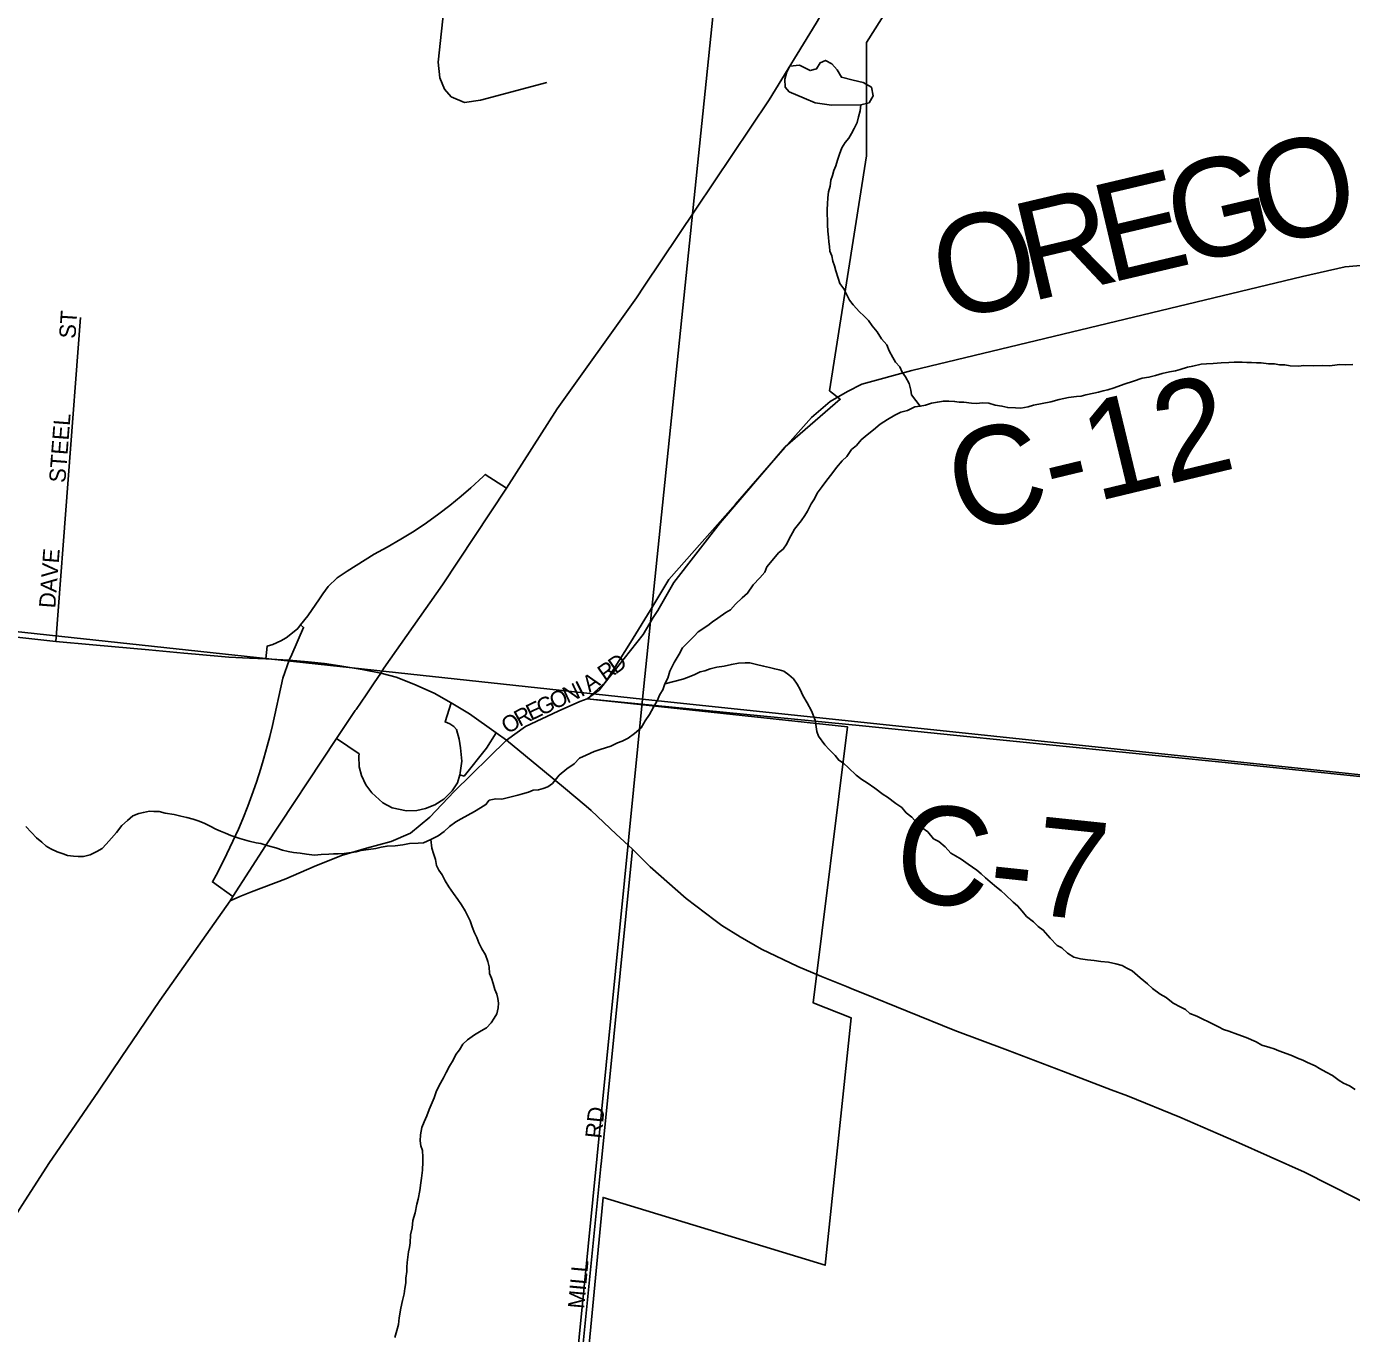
# Model space of a CAD drawing. Extents: x 1310247 to 1664935, y 284496 to 704931.
# Drawn here: x 1490025 to 1494071, y 524060 to 528049 of the extents above; entities that cross this region are included whole.
import ezdxf

# ---------------------------------------------------------------- set-up
doc = ezdxf.new("R2010")
doc.units = 0
for name, color, linetype in [('GM_X_Corporation_Text', 7, 'Continuous'), ('GM_X_County', 7, 'Continuous'), ('GM_X_County_Road_Text', 7, 'Continuous'), ('GM_X_Interstate_Shield', 7, 'Continuous'), ('GM_X_Major_Lake_Text', 7, 'Continuous'), ('GM_X_Minor_River', 7, 'Continuous'), ('GM_X_Minor_River_Text', 7, 'Continuous'), ('GM_X_Rail_Line', 7, 'Continuous'), ('GM_X_Township_Road', 7, 'Continuous'), ('GM_X_US_Route', 7, 'Continuous')]:
    doc.layers.add(name, color=color, linetype=linetype)

msp = doc.modelspace()

# ---------------------------------------------------------------- linework, layer by layer
at = {"layer": 'GM_X_Corporation_Text'}
for points in [[(1491614.1, 527877.5), (1491411.4, 527824.2), (1491362.5, 527816.3), (1491322.3, 527833.8), (1491301.4, 527857.4), (1491287.4, 527891.5), (1491282.2, 527940.3), (1491310, 528196.6)], [(1490114.9, 526171.9), (1490190.6, 527160.9)], [(1491491.3, 525871), (1491549, 525911.9), (1491648.2, 525959.5), (1491714.7, 525988.3), (1491737.7, 525997.1), (1491766.8, 526018.3)], [(1491780.9, 524586.9), (1491875.4, 525538.1)], [(1491706.3, 523847.1), (1491779.1, 524569.3), (1491780.9, 524586.9)]]:
    msp.add_lwpolyline(points, dxfattribs=at)
at = {"layer": 'GM_X_County'}
for points in [[(1487348.1, 532051.9), (1492477.3, 531534), (1491905.7, 525995.7), (1486747.2, 526552.2)], [(1492477.3, 531534), (1492659, 531520.6), (1497814.5, 531020.1), (1497307.8, 525426.7), (1491905.7, 525995.7)], [(1491905.7, 525995.7), (1491422.7, 521127.7), (1486183.9, 521667.6), (1486747.2, 526552.2)], [(1491905.7, 525995.7), (1497307.8, 525426.7), (1496845.7, 520606.4), (1491422.7, 521127.7)]]:
    msp.add_lwpolyline(points, close=True, dxfattribs=at)
at = {"layer": 'GM_X_County_Road_Text'}
for points in [[(1492532, 526935), (1492575.3, 526957), (1492728.1, 526999.1), (1493920.7, 527285.2), (1494050.9, 527315.3), (1494122.3, 527321.3)], [(1491964.8, 526325.4), (1491986.1, 526361), (1492189.8, 526590.4), (1492340.2, 526763.9), (1492421.9, 526855), (1492479.3, 526904.4), (1492532, 526935), (1492532, 526935)], [(1491799.9, 526058.3), (1491870, 526168.9), (1491937.2, 526279.3), (1491964.8, 526325.4)], [(1491766.8, 526018.3), (1491773.9, 526023.6), (1491792.4, 526046.5), (1491799.9, 526058.3)], [(1491737.7, 525997.1), (1492577.6, 525914.5), (1492578.2, 525914.5)], [(1492578.2, 525914.5), (1492866, 525884.7), (1493675, 525803.2), (1494585.8, 525708.6), (1494889.5, 525677.9), (1495242.7, 525641.7), (1496673.8, 525494.2)]]:
    msp.add_lwpolyline(points, dxfattribs=at)
at = {"layer": 'GM_X_Interstate_Shield'}
for points in [[(1491911.5, 527256.3), (1492069, 527491.4), (1492293.1, 527824.9), (1492435.9, 528058.4), (1492556, 528265.2), (1492772.1, 528640.1), (1492952.2, 528989.7), (1493091, 529281.8), (1493248.3, 529644), (1493379.2, 529943.6), (1493509.9, 530254.5), (1493642, 530580), (1493792.7, 530961.6), (1493982.5, 531392.4)], [(1491086.9, 526045.7), (1491106.8, 526075.2), (1491116.8, 526089.9), (1491295.4, 526344.6), (1491491, 526639.9), (1491645.4, 526882.2), (1491887.6, 527220.6), (1491911.5, 527256.3)], [(1490505.5, 526136.4), (1490399.3, 526146.3), (1490227.9, 526161.5), (1490114.9, 526171.9), (1490014.6, 526183), (1489918.3, 526193.3), (1489903.9, 526194.7)], [(1490706.3, 526120.9), (1490643.3, 526123.9), (1490541.8, 526133), (1490505.5, 526136.4)], [(1490884.9, 526109.3), (1490827.8, 526115), (1490790.2, 526116.9), (1490756.6, 526118.5), (1490706.3, 526120.9)], [(1491111.5, 526073.9), (1491106.8, 526075.2), (1491050.5, 526086.4), (1490981.7, 526097.8), (1490935.3, 526104.3), (1490884.9, 526109.3)], [(1491029.4, 525960.6), (1491031.5, 525963.8), (1491062, 526008.8), (1491086.9, 526045.7)], [(1491491.3, 525871), (1491459.8, 525892.9), (1491377.7, 525951.4), (1491321.9, 525984.7), (1491270, 526014), (1491208.3, 526041.6), (1491154.1, 526062.7), (1491111.5, 526073.9)], [(1490647.5, 525380.6), (1490655.7, 525393.5), (1490754.7, 525548.5), (1490971.9, 525875.6), (1491029.4, 525960.6)], [(1490647.5, 525380.6), (1490676.3, 525393.4), (1490712.9, 525407.6), (1490817.7, 525447.3), (1490903.8, 525484.8), (1490987, 525519), (1491063.8, 525541.3), (1491138.6, 525561.6), (1491197.4, 525586.4), (1491256.8, 525635.1), (1491331, 525713.7), (1491491.3, 525871)], [(1491734, 525669.1), (1491665.4, 525727.4), (1491491.3, 525871)], [(1492127.5, 525320.6), (1492039.6, 525387.5), (1491929.6, 525483.6), (1491875.4, 525538.1), (1491825.7, 525583.2), (1491749.1, 525656.3), (1491734, 525669.1)], [(1490346.8, 524950.1), (1490432.3, 525076.4), (1490647.5, 525380.6)], [(1492452.6, 525149.7), (1492445.1, 525152.8), (1492380.5, 525179.4), (1492269.8, 525232.3), (1492204.6, 525270.3), (1492148.4, 525304.7), (1492127.5, 525320.6)], [(1492550, 525109.9), (1492529.2, 525118.4), (1492452.6, 525149.7)], [(1494743.3, 524052.5), (1494687.4, 524096.1), (1494613.5, 524150.5), (1494540.5, 524201.6), (1494512.4, 524220.7), (1494437.2, 524271.5), (1494373.1, 524310.7), (1494260.7, 524376), (1494183.1, 524419.5), (1494084.4, 524472.4), (1493927.7, 524551.6), (1493717.9, 524646), (1493664.1, 524668.8), (1493546.6, 524719.7), (1493386.5, 524784.6), (1493336.5, 524803.8), (1493191.7, 524859.3), (1493020.3, 524924.9), (1492860, 524984.9), (1492713.9, 525043.4), (1492578.8, 525098.3), (1492550, 525109.9)], [(1488941.2, 522857.2), (1488975.7, 522907.1), (1489173.5, 523205.5), (1489356.7, 523482.2), (1489554.4, 523778.5), (1489737.4, 524045.1), (1489922.4, 524313.7), (1490093.3, 524578.6), (1490245.1, 524799.8), (1490318.2, 524907.9), (1490346.8, 524950.1)]]:
    msp.add_lwpolyline(points, dxfattribs=at)
at = {"layer": 'GM_X_Major_Lake_Text'}
msp.add_lwpolyline([(1492739.1, 528236.4), (1492590.2, 527999.6), (1492590.3, 527654.3), (1492476.8, 526937.1), (1492510.1, 526911), (1492341.2, 526765.3), (1492143.3, 526534), (1492001.5, 526351.8), (1491952.5, 526265.9), (1491938.5, 526244.9), (1491908, 526192.6), (1491792.4, 526046.4), (1491737.7, 525997.1), (1492532.3, 525911.1), (1492426.8, 525068.9), (1492543.5, 525023), (1492464.3, 524267.8), (1491785.8, 524474.8), (1491679.9, 523365.5), (1490524.9, 523507.3), (1490317, 521219.5), (1490783, 521164.7), (1490518, 519041.9)], dxfattribs=at)
at = {"layer": 'GM_X_Minor_River'}
for points in [[(1492573.2, 527809.3), (1492598.1, 527815.5), (1492610.6, 527837.3), (1492605.3, 527863.5), (1492579.5, 527878.2), (1492549.5, 527885), (1492513.6, 527893.9), (1492500, 527916.3), (1492484.4, 527934.7), (1492464.6, 527945.2), (1492448.3, 527937.6), (1492437.8, 527919.8), (1492417.6, 527914.3), (1492385.9, 527931.1), (1492355.7, 527927.8), (1492347.2, 527909.9), (1492340.6, 527888), (1492342, 527863.9), (1492353.8, 527849.5)], [(1492353.8, 527849.5), (1492399.5, 527830.4), (1492433.3, 527815.5), (1492483.4, 527808.3), (1492573.2, 527809.3)]]:
    msp.add_lwpolyline(points, dxfattribs=at)
at = {"layer": 'GM_X_Minor_River_Text'}
for points in [[(1492754, 526889.8), (1492727, 526924.7), (1492725.5, 526938.8), (1492720.1, 526958.9), (1492708.7, 526979.3), (1492699.1, 526993.7), (1492691.6, 527009.9), (1492678.1, 527024.4), (1492670.5, 527038.7), (1492659.1, 527059), (1492651.7, 527077.3), (1492636.2, 527095.8), (1492622.8, 527116.3), (1492607.3, 527134.8), (1492595.8, 527151.2), (1492582.2, 527165.6), (1492568.6, 527178.1), (1492549.2, 527198.7), (1492537.6, 527213.1), (1492530.1, 527229.4), (1492520.6, 527247.7), (1492509.1, 527264.1), (1492503.6, 527280.3), (1492496.3, 527302.6), (1492492.8, 527318.7), (1492487.3, 527332.9), (1492483.8, 527349), (1492478.2, 527363.2), (1492476.7, 527377.3), (1492475.1, 527391.4), (1492473.6, 527405.5), (1492472.1, 527423.6), (1492470.8, 527443.7), (1492471.3, 527457.7), (1492469.9, 527475.7), (1492470.3, 527489.8), (1492470.9, 527507.8), (1492471.5, 527525.8), (1492474.1, 527543.8), (1492478.7, 527561.7), (1492481.3, 527579.6), (1492485.8, 527593.5), (1492490.3, 527609.4), (1492496.8, 527623.2), (1492501.4, 527641.1), (1492508, 527658.9), (1492514.7, 527678.8), (1492525.3, 527694.5), (1492535.8, 527708.2), (1492544.2, 527722), (1492552.8, 527737.7), (1492561.4, 527755.5), (1492566, 527773.4), (1492570.6, 527791.3), (1492573.2, 527809.3)], [(1493405.5, 526965.9), (1493431.9, 526975.1), (1493452.1, 526978.4), (1493472.4, 526983.8), (1493492.7, 526989.2), (1493515, 526994.6), (1493533.2, 526998), (1493547.3, 527001.6), (1493569.7, 527008.9), (1493585.9, 527012.4), (1493612.2, 527017.6), (1493628.3, 527019.1), (1493648.4, 527020.5), (1493672.6, 527021.8), (1493696.7, 527023), (1493712.9, 527024.5), (1493736.9, 527023.8), (1493751, 527023.3), (1493765.1, 527022.9), (1493781.1, 527022.4), (1493795.2, 527022), (1493817.2, 527019.3), (1493835.2, 527018.7), (1493851.2, 527016.2), (1493867.3, 527015.8), (1493883.3, 527013.2), (1493909.4, 527012.4), (1493925.5, 527013.9), (1493953.6, 527013.1), (1493981.8, 527014.2), (1494003.9, 527013.5), (1494020, 527015), (1494034.1, 527016.6), (1494052.2, 527016.1), (1494074.3, 527017.4)], [(1491714, 525815.5), (1491734.4, 525824.9), (1491758.9, 525836.2), (1491777.2, 525841.7), (1491793.4, 525847.2), (1491809.7, 525852.7), (1491830.1, 525862.1), (1491844.3, 525867.7), (1491862.7, 525877.1), (1491881.2, 525890.5), (1491901.9, 525908), (1491914.7, 525929.6), (1491927.4, 525949.3), (1491940.2, 525970.9), (1491950.8, 525990.6), (1491959.5, 526010.4), (1491968, 526024.2), (1491974.6, 526042), (1491983.3, 526059.8), (1491990, 526081.6), (1492002.9, 526107.3), (1492017.8, 526132.9), (1492028.5, 526152.6), (1492049.3, 526174), (1492063.8, 526187.5), (1492076.3, 526201.2), (1492105.1, 526220.3), (1492119.5, 526231.9), (1492136, 526243.4), (1492160.7, 526260.7), (1492175, 526268.3), (1492189.6, 526285.9), (1492210.3, 526305.3), (1492226.9, 526318.8), (1492243.8, 526344.3), (1492264.6, 526365.8), (1492279.2, 526383.3), (1492285.8, 526399.2), (1492302.5, 526418.7), (1492321.3, 526442.2), (1492335.8, 526453.7), (1492346.4, 526469.4), (1492352.8, 526483.3), (1492369.9, 526514.8), (1492390.9, 526540.2), (1492401.4, 526555.9), (1492409.9, 526569.7), (1492420.7, 526591.4), (1492431.2, 526607.1), (1492439.9, 526624.9), (1492454.6, 526644.5), (1492469.3, 526664.1), (1492484, 526683.7), (1492498.7, 526703.2), (1492515.4, 526722.8), (1492529.9, 526736.3), (1492544.7, 526757.9), (1492559.2, 526769.5), (1492573.8, 526787.1), (1492592.4, 526802.6), (1492611, 526818), (1492631.7, 526835.4), (1492654.2, 526848.8), (1492676.7, 526862.1), (1492695.1, 526871.5), (1492715.4, 526876.9), (1492737.9, 526888.3), (1492754, 526889.8), (1492770.2, 526893.3), (1492788.5, 526898.7), (1492806.7, 526902.2), (1492824.8, 526905.6), (1492840.9, 526905.1), (1492859, 526904.6), (1492873, 526902.1), (1492887, 526901.7), (1492911, 526898.9), (1492925.1, 526898.5), (1492945.2, 526899.9), (1492963.3, 526899.3), (1492983.2, 526892.7), (1493003.2, 526890.1), (1493021.1, 526885.5), (1493045.2, 526884.8), (1493061.3, 526884.3), (1493083.5, 526887.6), (1493099.7, 526893.1), (1493126, 526898.3), (1493152.3, 526903.5), (1493178.7, 526910.7), (1493207, 526915.9), (1493231.2, 526919.1), (1493245.3, 526920.7), (1493259.5, 526924.3), (1493283.8, 526929.5), (1493297.9, 526933.1), (1493312.1, 526936.7), (1493326.3, 526940.2), (1493346.6, 526945.6), (1493377.1, 526956.7), (1493405.5, 526965.9)], [(1491974.6, 526042), (1492029.4, 526056.3), (1492043.6, 526061.9), (1492066, 526071.2), (1492082.3, 526078.8), (1492096.5, 526082.3), (1492112.8, 526087.8), (1492133, 526093.2), (1492155.3, 526096.5), (1492177.5, 526101.9), (1492199.7, 526105.2), (1492219.9, 526106.6), (1492233.9, 526106.2), (1492253.9, 526101.5), (1492275.8, 526096.8), (1492293.8, 526092.3), (1492309.7, 526087.8), (1492323.7, 526085.3), (1492337.6, 526080.9), (1492353.3, 526070.4), (1492367, 526057.9), (1492378.5, 526041.6), (1492388, 526025.2), (1492395.4, 526007), (1492408.8, 525984.5), (1492422, 525960.1), (1492433.2, 525931.7), (1492436.5, 525911.5), (1492438.1, 525897.4), (1492443.6, 525883.2), (1492462.8, 525856.6), (1492476.4, 525842.1), (1492493.9, 525823.6), (1492505.5, 525809.2), (1492519.3, 525800.7), (1492534.9, 525786.2), (1492558.2, 525763.4), (1492575.9, 525750.9), (1492591.6, 525740.4), (1492615.2, 525723.6), (1492640.7, 525704.8), (1492654.5, 525696.4), (1492680, 525677.5), (1492697.7, 525665), (1492711.2, 525648.5), (1492728.8, 525635.9), (1492744.3, 525617.4), (1492759.9, 525602.9), (1492777.6, 525590.3), (1492795, 525569.8), (1492810.8, 525561.3), (1492830.3, 525544.6), (1492847.8, 525526), (1492861.6, 525517.6), (1492879.3, 525507), (1492900.9, 525492.3), (1492926.4, 525473.5), (1492940.2, 525463.1), (1492953.8, 525450.6), (1492967.5, 525438.2), (1492987, 525421.5), (1493000.7, 525411.1), (1493014.4, 525398.7), (1493037.8, 525375.9), (1493051.5, 525365.4), (1493065, 525349), (1493078.5, 525332.5), (1493100.1, 525315.8), (1493113.7, 525301.4), (1493129.4, 525290.9), (1493150.7, 525266.2), (1493172.1, 525243.5), (1493185.9, 525237), (1493203.5, 525220.5), (1493223.1, 525207.8), (1493243.1, 525203.2), (1493265.1, 525200.5), (1493285.1, 525197.9), (1493305.1, 525195.3), (1493329.1, 525192.5), (1493351.1, 525187.9), (1493371, 525183.2), (1493384.8, 525174.8), (1493400.6, 525166.3), (1493426, 525145.5), (1493447.5, 525126.8), (1493463.1, 525112.3), (1493486.7, 525095.5), (1493504.4, 525084.9), (1493526, 525068.2), (1493549.7, 525055.5), (1493563.5, 525049), (1493577.2, 525036.6), (1493599, 525027.9), (1493616.8, 525019.3), (1493634.6, 525010.8), (1493650.4, 525002.3), (1493664.2, 524995.8), (1493680, 524987.3), (1493696, 524982.8), (1493723.7, 524971.9)], [(1490023.3, 525607.1), (1490040.8, 525588.5), (1490056.3, 525572), (1490072, 525559.5), (1490085.7, 525547.1), (1490099.5, 525538.6), (1490119.3, 525530), (1490137.1, 525523.4), (1490151, 525519), (1490169, 525516.5), (1490183.1, 525516), (1490199.2, 525515.5), (1490219.4, 525520.9), (1490239.8, 525530.3), (1490256.2, 525539.8), (1490268.7, 525553.5), (1490285.4, 525571), (1490300, 525588.6), (1490316.8, 525610.1), (1490333.4, 525625.6), (1490349.9, 525639.2), (1490368.2, 525646.6), (1490382.4, 525650.2), (1490400.6, 525653.6), (1490414.7, 525653.2), (1490430.7, 525652.7), (1490448.7, 525648.1), (1490476.6, 525643.3), (1490496.6, 525638.6), (1490514.5, 525634.1), (1490534.4, 525629.4), (1490552.3, 525622.9), (1490570.2, 525616.3), (1490586, 525607.8), (1490603.8, 525599.2), (1490617.6, 525592.8), (1490633.5, 525586.3), (1490649.3, 525579.8), (1490677.2, 525570.9), (1490691.1, 525566.5), (1490705, 525562.1), (1490727, 525557.4), (1490741, 525554.9), (1490762.8, 525548.3), (1490786.7, 525541.5), (1490806.6, 525534.9), (1490824.5, 525530.3), (1490840.5, 525527.8), (1490860.5, 525525.2), (1490880.5, 525522.6), (1490904.6, 525519.8), (1490924.7, 525521.2), (1490948.9, 525522.5), (1490963, 525524), (1490977, 525523.6), (1490995.2, 525525.1), (1491009.3, 525526.6), (1491031.5, 525530), (1491045.7, 525533.5), (1491069.9, 525536.8), (1491092.1, 525540.1), (1491108.3, 525543.6), (1491126.5, 525547.1), (1491150.6, 525548.3), (1491174.9, 525551.6), (1491195.1, 525555), (1491221.2, 525556.2), (1491237.4, 525557.7), (1491259.8, 525567), (1491282.2, 525578.3), (1491300.8, 525591.8), (1491317.4, 525607.3), (1491335.9, 525620.8), (1491352.3, 525630.3), (1491372.7, 525641.7), (1491393.2, 525653.1), (1491411.7, 525664.5), (1491428.1, 525674), (1491438.5, 525687.8), (1491458.8, 525691.2), (1491476.8, 525690.6), (1491497.1, 525696), (1491525.4, 525703.1), (1491539.6, 525706.7), (1491557.9, 525712.1), (1491572.1, 525717.7), (1491588.3, 525719.2), (1491602.5, 525722.8), (1491616.7, 525728.4), (1491631.1, 525737.9), (1491652, 525763.3), (1491674.8, 525782.7), (1491697.4, 525798), (1491714, 525815.5)], [(1491259.8, 525567), (1491262.9, 525540.9), (1491268.4, 525524.7), (1491273.8, 525506.4), (1491277.3, 525488.3), (1491284.8, 525474), (1491294.4, 525459.7), (1491303.9, 525441.4), (1491315.3, 525423), (1491328.7, 525402.5), (1491342.2, 525384.1), (1491353.7, 525367.7), (1491365.1, 525349.3), (1491372.6, 525333), (1491380.2, 525318.8), (1491385.6, 525300.6), (1491393.1, 525282.3), (1491400.6, 525268.1), (1491406.1, 525251.9), (1491415.6, 525233.5), (1491427, 525215.1), (1491434.4, 525194.9), (1491437.9, 525178.7), (1491439.2, 525158.7), (1491444.8, 525144.4), (1491450.3, 525128.2), (1491455.7, 525110), (1491461.3, 525095.8), (1491464.8, 525081.7), (1491466.4, 525067.6), (1491465.9, 525053.6), (1491461.3, 525035.7), (1491452.8, 525021.9), (1491444.3, 525008.2), (1491429.7, 524992.6), (1491413.4, 524983.1), (1491392.9, 524971.7), (1491372.3, 524956.3), (1491357.8, 524942.7), (1491347.2, 524925), (1491336.7, 524911.3), (1491328, 524893.5), (1491317.4, 524875.8), (1491306.7, 524856.1), (1491298.1, 524840.3), (1491285.3, 524816.7), (1491276.6, 524796.9), (1491270, 524779.1), (1491263.5, 524765.2), (1491254.8, 524743.5), (1491248.1, 524723.6), (1491239.5, 524705.9), (1491232.9, 524688), (1491228.1, 524666.1), (1491227.5, 524648.1), (1491229, 524632), (1491234.6, 524617.8), (1491235.9, 524597.8), (1491235.5, 524583.7), (1491234.6, 524557.7), (1491231.8, 524533.7), (1491229.3, 524519.8), (1491226.5, 524495.8), (1491221.7, 524469.9), (1491217.1, 524454), (1491212.3, 524428.1), (1491205.4, 524404.3), (1491202.7, 524382.3), (1491198, 524360.4), (1491197.2, 524336.4), (1491194.7, 524322.4), (1491192.2, 524308.5), (1491189.7, 524292.5), (1491187.2, 524276.6), (1491186.7, 524262.6), (1491186.2, 524248.6), (1491183.6, 524228.6), (1491183.1, 524214.6), (1491180.5, 524196.6), (1491178, 524180.7), (1491173.3, 524160.8), (1491168.5, 524136.9), (1491163.5, 524107), (1491160.8, 524087), (1491156.2, 524069.1), (1491149.5, 524047.3)], [(1493723.7, 524971.9), (1493749.6, 524963.1), (1493779.3, 524950.2), (1493797, 524939.6), (1493820.9, 524932.9), (1493834.8, 524928.4), (1493848.7, 524922), (1493874.5, 524913.2), (1493890.4, 524906.7), (1493906.2, 524900.2), (1493922.1, 524893.7), (1493935.9, 524887.2), (1493959.7, 524876.5), (1493973.5, 524868), (1493993.2, 524857.4), (1494013, 524846.8), (1494032.6, 524832.2), (1494046.4, 524823.7), (1494064.2, 524815.1), (1494081.9, 524804.6)]]:
    msp.add_lwpolyline(points, dxfattribs=at)
at = {"layer": 'GM_X_US_Route'}
for points in [[(1491491, 526639.9), (1491425.8, 526681.5), (1491419.9, 526675.6), (1491382.2, 526640.8), (1491352.1, 526614.8), (1491317.8, 526586.9), (1491284.3, 526561.2), (1491246.7, 526534.2), (1491208.6, 526508.6), (1491168.6, 526483.6), (1491127, 526459.5), (1491087.3, 526438.2), (1491004.2, 526386.8), (1490973.5, 526366), (1490946, 526339.2), (1490929.7, 526317.5), (1490920.4, 526301.9), (1490884.5, 526249.7), (1490862.1, 526222.3), (1490853.4, 526211.6), (1490838, 526197.7), (1490817.8, 526182.9), (1490801.7, 526173.6), (1490778, 526162.9), (1490760, 526157), (1490756.6, 526118.5)], [(1490862.1, 526222.3), (1490871.4, 526214.8), (1490835.9, 526132.2), (1490827.8, 526115)], [(1490827.8, 526115), (1490807.7, 526059.3), (1490776.2, 525914.9), (1490768.2, 525882.2), (1490760.5, 525852.6), (1490750.2, 525815.8), (1490740.5, 525783.6), (1490727.3, 525742.7), (1490713.5, 525703.1), (1490700.7, 525668.9), (1490685.5, 525630.5), (1490672.3, 525599.3), (1490655.8, 525562.1), (1490637.5, 525523.2), (1490621, 525490), (1490604.8, 525459), (1490593.2, 525437.7), (1490655.7, 525393.5)], [(1491321.9, 525984.7), (1491303.4, 525926), (1491318, 525920.4), (1491330.3, 525912.1), (1491337.8, 525903.5), (1491346.9, 525874.1), (1491350.6, 525846.7), (1491355, 525806.1), (1491349.9, 525770.7), (1491348.3, 525764.9), (1491341.3, 525740.5), (1491325.4, 525716.1), (1491299.8, 525690.8), (1491272.4, 525673.2), (1491243.3, 525661.6), (1491217, 525656.2), (1491186.1, 525655.3), (1491142, 525664.4), (1491113, 525679.3), (1491079.3, 525710.1), (1491061.3, 525734.5), (1491048.2, 525762.9), (1491041.6, 525789.4), (1491040.1, 525821.7), (1491041.1, 525828.7), (1490971.9, 525875.6)], [(1491459.8, 525892.9), (1491430.1, 525846.2), (1491361.6, 525761.1), (1491348.3, 525764.9)]]:
    msp.add_lwpolyline(points, dxfattribs=at)

# ---------------------------------------------------------------- texts
at = {"layer": 'GM_X_Rail_Line'}
for s, rotation, p in [('ST', 86.1879, (1490174.8, 527094.8)), ('STEEL', 85.6039, (1490144, 526654.8)), ('DAVE', 85.6034, (1490113.2, 526272)), ('D', 34.9813, (1491823.9, 526070.5)), ('R', 34.994, (1491791.4, 526047.8)), ('N', 24.8347, (1491676.7, 525981.7)), ('I', 27.1441, (1491718.6, 526001.1)), ('A', 34.9711, (1491744.5, 526015)), ('G', 25.2942, (1491597.2, 525944.1)), ('O', 25.301, (1491637, 525962.9)), ('R', 28.2596, (1491531.2, 525910.5)), ('E', 25.5021, (1491565.5, 525929)), ('O', 32.0957, (1491494.7, 525887.6)), ('RD', 83.982, (1491780.8, 524653.1)), ('MILL', 84.8083, (1491728, 524133.8))]:
    msp.add_text(s, height=50, rotation=rotation, dxfattribs=at).set_placement(p)
at = {"layer": 'GM_X_Township_Road'}
for s, rotation, p in [('O', 12.5252, (1493803.2, 527376.7)), ('G', 13.2799, (1493547.3, 527316.3)), ('E', 13.2837, (1493328.9, 527264.7)), ('R', 13.2874, (1493089.1, 527208.1)), ('O', 13.287, (1492832.2, 527147.4)), ('C-12', 13.5352, (1492880.2, 526499.4)), ('C-7', 354.002, (1492666.9, 525384.6))]:
    msp.add_text(s, height=300, rotation=rotation, dxfattribs=at).set_placement(p)

doc.saveas('drawing.dxf')
